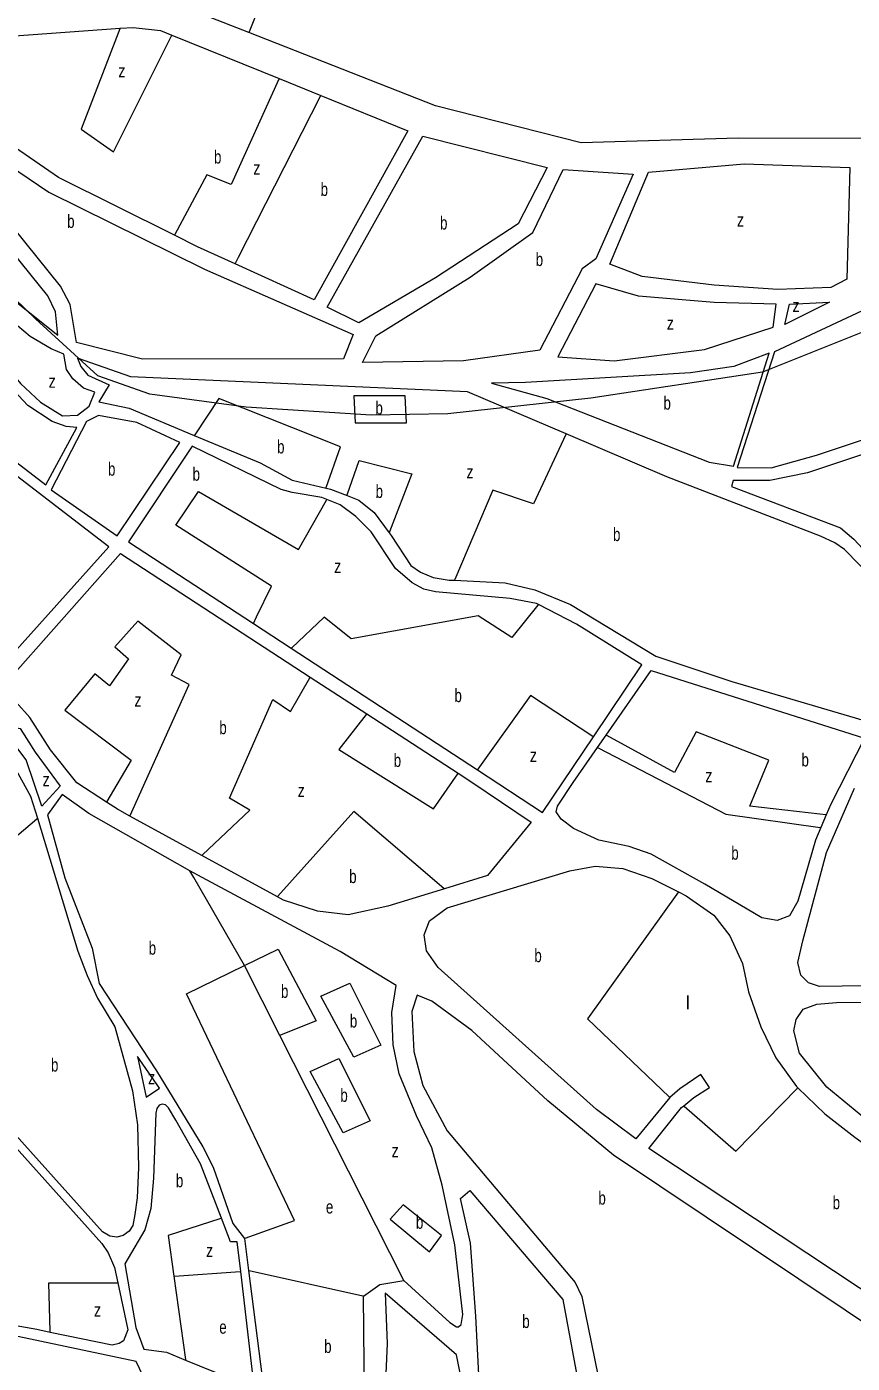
# Model space of a CAD drawing. Extents: x 639657 to 671642, y 222838 to 252123.
# Drawn here: x 646316 to 646937, y 239563 to 240569 of the extents above; entities that cross this region are included whole.
import ezdxf

# ---------------------------------------------------------------- set-up
doc = ezdxf.new("R2010")
doc.units = 0
doc.header["$LTSCALE"] = 4
for name, color, linetype, lineweight in [('1', 7, 'Continuous', 13), ('21', 7, 'Continuous', 13), ('57', 7, 'Continuous', 35)]:
    doc.layers.add(name, color=color, linetype=linetype, lineweight=lineweight)
doc.layers.add('7', color=7, linetype='Continuous')

msp = doc.modelspace()

# ---------------------------------------------------------------- linework, layer by layer
at = {"layer": '1'}
for points in [[(646550.43, 240813.94), (646666.28, 240780.68), (646751.7, 240733.56), (646820.94, 240706.14), (646883.07, 240685.98), (647054.5, 240659.81), (647080.33, 240644.02), (647086.05, 240606.47), (647060.66, 240512.12), (647026.81, 240491.16), (646982.18, 240484.55), (646851, 240484.9), (646732.71, 240481.22), (646623.1, 240509.13), (646482.658, 240564.258)], [(646482.658, 240564.258), (646449.79, 240577.16), (646467.85, 240625.76)], [(646426.636, 240411.699), (646339.48, 240455.21), (646223.66, 240534.85), (646204.32, 240538.64), (646173.2, 240534.65), (646110.58, 240517.45), (646099.82, 240523.2), (646168.86, 240546.87), (646265, 240558.84), (646385.755, 240567.441)], [(646385.755, 240567.441), (646395.72, 240568.15), (646416.13, 240565.87), (646424.864, 240562.329), (646505.38, 240529.685), (646536.782, 240516.954), (646602.35, 240490.37)], [(646264.99, 240395.45), (646339.076, 240336.513), (646337.08, 240354.08), (646331.45, 240366.08), (646225.74, 240496.85)], [(646602.35, 240490.37), (646531.78, 240363.21), (646472.361, 240390.164)], [(646472.361, 240390.164), (646444.02, 240403.02), (646426.636, 240411.699)], [(646192.387, 240331.617), (646219.66, 240308.57), (646329.81, 240223.83), (646353.282, 240267.121), (646345.31, 240267.91), (646334.78, 240271.52), (646316.37, 240283.69), (646302.04, 240298.87), (646287.57, 240319.64), (646277.01, 240329.47), (646262.58, 240340.79)], [(646353.693, 240319.115), (646356.3, 240313.04), (646361.48, 240306.4), (646377.61, 240299.17), (646369.93, 240286.26), (646392.71, 240281.62), (646441.598, 240261.14)], [(646721.476, 240262.215), (646647.29, 240293.8), (646393.9, 240305.24), (646353.693, 240319.115)], [(646441.598, 240261.14), (646491.2, 240240.36), (646515.3, 240227.36), (646540.764, 240221.383)], [(646637.413, 240152.045), (646675.56, 240150.06), (646697.91, 240145), (646724.79, 240133.94), (646788.92, 240094.9), (646846.11, 240076.02), (646954.23, 240044.03), (646977.34, 240115.62), (646978.18, 240120.56), (646977.74, 240124.42), (646974.93, 240129.99), (646930.95, 240175.12), (646923.63, 240180.24), (646912.87, 240185.35), (646797.19, 240229.98), (646721.476, 240262.215)], [(646541.28, 240212.903), (646537.68, 240214.35), (646515.34, 240218.13), (646506.95, 240220.46), (646440.05, 240253.04), (646392.03, 240180.93)], [(646540.764, 240221.383), (646544.1, 240220.6), (646556.556, 240215.748)], [(646700.524, 240133.821), (646699.24, 240134.48), (646679.25, 240138.48), (646623.2, 240143.41), (646614.39, 240145.31), (646605.56, 240150.21), (646593.07, 240160.9), (646574.71, 240188.52), (646563.07, 240200.07), (646551.44, 240208.82), (646541.28, 240212.903)], [(646556.556, 240215.748), (646565.38, 240212.31), (646577.01, 240203.13), (646588.203, 240187.896)], [(646392.03, 240180.93), (646486.149, 240119.472), (646514.645, 240100.865), (646654.638, 240009.453)], [(646588.203, 240187.896), (646589.75, 240185.79), (646604.65, 240163.3), (646611.97, 240158.18), (646621.44, 240154.14), (646633.47, 240152.25), (646637.413, 240152.045)], [(646353.221, 239999.541), (646333.4, 240024.39), (646317.84, 240048.81), (646297.35, 240071.91), (646386.06, 240172.1), (646528.839, 240079.267), (646571.472, 240051.548), (646640.237, 240006.838)], [(646741.978, 240034.264), (646778.43, 240088.42), (646729.14, 240119.14), (646700.524, 240133.821)], [(646751.478, 240035.458), (646785.31, 240084.15), (646945.9, 240033.26), (646920.72, 239983.61), (646917.215, 239975.463), (646913.173, 239966.067)], [(646285.656, 240063.147), (646292.47, 240057.08), (646293.36, 240050.21), (646292.11, 240040.98), (646295.1, 240031.53), (646318.5, 239989.6), (646323.541, 239973.073)], [(646654.638, 240009.453), (646703.71, 239977.41), (646741.978, 240034.264)], [(646726.82, 239999.97), (646745.118, 240026.305), (646751.478, 240035.458)], [(646393.158, 239974.67), (646383.97, 239979.7), (646375.627, 239985.083), (646353.221, 239999.541)], [(646640.237, 240006.838), (646650.6, 240000.1), (646695.09, 239970.15), (646662.36, 239929.78), (646629.806, 239919.776)], [(646913.173, 239966.067), (646909.07, 239956.53), (646895.88, 239910.52), (646889.41, 239899.56), (646880.16, 239896.14), (646868.57, 239898.1), (646825.86, 239923.37), (646785.51, 239946.06), (646768.76, 239951.69), (646745.99, 239956.47), (646727.1, 239965.34), (646717.66, 239972.24), (646714.01, 239977.85), (646714.88, 239982.15), (646726.82, 239999.97)], [(646342.3, 239990.98), (646331.1, 239975.52), (646344.12, 239928.17), (646364.86, 239875.2), (646370.18, 239848.51), (646413.24, 239783.02), (646448.15, 239725.71), (646455.86, 239710.42), (646470.6, 239668.02), (646479.39, 239656.81), (646482.473, 239632.672)], [(646438.402, 239933.481), (646362.26, 239976.52), (646342.3, 239990.98)], [(646993.128, 239945.729), (646991.95, 239929.88), (646996.95, 239847.68), (646912.08, 239846.37), (646903.71, 239849.19), (646898.13, 239854.79), (646895.79, 239864.48), (646899.47, 239880.82), (646917.43, 239947.26), (646938.45, 239995.56)], [(646323.541, 239973.073), (646354.11, 239872.86), (646360.95, 239854.56), (646368.87, 239837.55), (646381.93, 239816), (646395.16, 239767.79), (646398.98, 239742.18), (646399.77, 239710.13), (646398.65, 239687.33), (646396.91, 239674.86), (646395.39, 239666.48), (646392.58, 239662.18), (646388.07, 239658.97), (646383.33, 239657.69), (646378.18, 239658.56), (646372.6, 239661.8), (646216.242, 239835.878), (646189.331, 239865.838), (646092.79, 239973.32)], [(646629.806, 239919.776), (646587.32, 239906.72), (646557.44, 239900.34), (646534.24, 239902.97), (646508.69, 239911.42), (646504.131, 239913.916), (646447.343, 239945.005), (646393.158, 239974.67)], [(646631.8, 239905.54), (646724.24, 239933.29), (646743.16, 239936.9), (646764, 239935.13), (646785.9, 239927.55), (646806.005, 239917.509)], [(646599.22, 239625.11), (646633.97, 239593.41), (646638.9, 239590.17), (646640.41, 239590.17), (646642.34, 239591.89), (646643.65, 239599.41), (646637.74, 239651.91), (646628.16, 239696.89), (646620.27, 239724.87), (646608.72, 239748.99), (646595.89, 239780.64), (646591.2, 239802.59), (646590.17, 239826.69), (646593.65, 239847.12), (646551.37, 239872.82), (646447.48, 239928.35), (646438.402, 239933.481)], [(646806.005, 239917.509), (646811.87, 239914.58), (646832.69, 239900.12), (646844.69, 239884.61), (646854.1, 239863.72), (646858.57, 239842.41), (646867.98, 239815.93), (646879.32, 239792.67), (646894.75, 239771.12), (646895.705, 239770.198)], [(646799.55, 239762.95), (646773.91, 239731.82), (646744.31, 239753.83), (646625.26, 239860.6), (646616.26, 239873.09), (646614.57, 239885.14), (646618.67, 239895.89), (646631.8, 239905.54)], [(646809.935, 239756.521), (646817.59, 239762.91), (646829.21, 239770.41), (646822.79, 239780.11), (646807.08, 239769.39), (646799.55, 239762.95)], [(646895.705, 239770.198), (646915.98, 239750.63), (646938.72, 239732.94), (646955.02, 239721.28), (646981.41, 239704.44), (646999, 239686.33), (647012.49, 239664.58), (647022.11, 239640.68), (647026.78, 239617.86), (647031.64, 239576.55), (647021.52, 239566.89), (646783.57, 239724.48), (646808.34, 239755.19), (646809.935, 239756.521)], [(646462.007, 239671.938), (646446.19, 239712.82), (646427.78, 239745.77), (646422.21, 239755.03), (646419.85, 239757.4), (646417.49, 239757.84), (646415.12, 239756.98), (646413.4, 239754.62), (646412.75, 239750.97), (646410.93, 239702.15), (646408.95, 239679.35), (646404.4, 239663.23), (646389.31, 239637.67)], [(646294.643, 239739.23), (646372.15, 239652.99), (646376.86, 239645.88), (646381.57, 239634.89), (646384.018, 239623.408)], [(646476.601, 239631.962), (646474.01, 239654.24), (646468.85, 239654.25), (646462.007, 239671.938)], [(646389.31, 239637.67), (646397.59, 239589.69), (646403.57, 239573.54), (646420.76, 239571.13), (646435.113, 239565.28)], [(646435.113, 239565.28), (646467.99, 239551.88), (646486.67, 239545.38), (646476.601, 239631.962)], [(646482.473, 239632.672), (646493.98, 239542.56), (646528.76, 239530.43), (646557.52, 239514.88), (646588.229, 239500.986)], [(646568.9, 239613.36), (646581.17, 239622.15), (646599.22, 239625.11)], [(646384.018, 239623.408), (646391.57, 239587.98), (646388.33, 239579.6), (646385.1, 239577.68), (646379.94, 239576.4), (646333.295, 239586.067)], [(646588.229, 239500.986), (646603.89, 239493.9), (646624.07, 239486.54), (646637.39, 239483.28), (646642.54, 239482.84), (646647.06, 239488.2), (646647.07, 239491.64), (646641.83, 239554.25), (646638.86, 239569.09), (646585.24, 239615.68), (646586.66, 239577.61), (646585.07, 239538.25)], [(646585.07, 239538.25), (646569.81, 239536.78), (646568.9, 239613.36)], [(646333.295, 239586.067), (646323.24, 239588.15), (646294.561, 239593.262)]]:
    msp.add_lwpolyline(points, dxfattribs=at)
for points in [[(646226.09, 240515.96), (646332.22, 240444.02), (646449.24, 240386.08), (646561.29, 240336.92), (646553.85, 240318.64), (646402.7, 240318.48), (646353.06, 240330.95), (646348.22, 240359.71), (646340.87, 240373.42)], [(646613.53, 240486.34), (646707.23, 240462.65), (646685.28, 240420.27), (646623.18, 240379.67), (646565.34, 240345.73), (646541.68, 240357.67)], [(647158.351, 240434.808), (647083.88, 240484.68), (646961.35, 240359.45), (646948.05, 240356.61), (646878.19, 240323.91), (646850.19, 240237.06), (646875.74, 240236.73), (646909.84, 240246.1), (646950.58, 240259.79), (647028.99, 240249.36)], [(646719.26, 240461.2), (646771.88, 240457.75), (646743.78, 240394.09), (646733.51, 240386.54), (646701.75, 240325.22), (646644.25, 240317.27), (646568.25, 240315.9), (646578.26, 240335.91), (646649.15, 240380.2), (646696.26, 240413.87)], [(646783.47, 240459.3), (646855.37, 240465.59), (646935.03, 240462.68), (646932.57, 240378.72), (646920.57, 240372.45), (646880.64, 240371), (646832.75, 240374.04), (646778.62, 240380.7), (646754.32, 240390.05)], [(646377.23, 240177.22), (646170.71, 240335.92), (646117.76, 240368.13), (646111.1, 240370.89), (646100.16, 240368.49), (645973.02, 240269.65), (645921.05, 240218.99), (645906.95, 240199.83), (645914.73, 240186.98), (645947.77, 240192.69), (646014.02, 240216.57), (646037.63, 240219.46), (646072.43, 240214.44), (646092.42, 240208.08), (646122.56, 240186.94), (646203.12, 240122.21), (646235.61, 240103.23), (646284.87, 240080.45), (646289.16, 240080.25), (646292.37, 240082.63)], [(646743.86, 240375.2), (646715.3, 240320.12), (646757.61, 240317.28), (646825.64, 240325.7), (646877.1, 240342.65), (646879.39, 240359.83), (646832.8, 240361.16), (646775.88, 240365.87)], [(646889.48, 240359.87), (646919.54, 240361.28), (646885.89, 240344.62)], [(646343.465, 240322.184), (646333.92, 240326.26), (646318.21, 240335.65), (646303.77, 240347.61), (646286.23, 240332.08), (646297.46, 240316.46), (646310.83, 240300.19), (646325.92, 240286.08), (646342.49, 240275.84), (646353.65, 240276.31), (646362.43, 240283.22), (646366.68, 240293.54), (646358.29, 240296.73), (646350.32, 240303.57), (646345.57, 240310.63)], [(646874.33, 240323.04), (646847.53, 240313.05), (646815.13, 240308.2), (646690.85, 240300.84), (646665.3, 240300.31), (646707, 240288.88), (646829.13, 240241.06), (646847.4, 240237.91)], [(646383.64, 240185.62), (646430.81, 240255.79), (646398.33, 240270.91), (646369.54, 240275.95), (646360.54, 240271.62), (646333.91, 240220.2)], [(647023.01, 240240.97), (646954.91, 240250.36), (646903.02, 240232.98), (646874.71, 240227.28), (646847.01, 240227.17), (646845.95, 240222.66), (646927.88, 240191.42), (646938, 240183.09), (646980.91, 240136.89), (646992.31, 240185.24), (647000.6, 240208.03), (647014.47, 240229.34)], [(646315.12, 240016.94), (646302.66, 240033.5), (646301.35, 240038.65), (646304.56, 240041.88), (646310.57, 240040.62), (646321.81, 240022.84), (646340.79, 239997.02), (646327.03, 239982.2)], [(646609.32, 239839.76), (646605.22, 239827.51), (646606.88, 239797.39), (646613.49, 239771.78), (646631.9, 239737.75), (646728.14, 239623.73), (646733.28, 239613.18), (646750.29, 239529.46), (646762.32, 239530.3), (646776.28, 239524.67), (646794.98, 239527.42), (646824.02, 239542.62), (646853.04, 239551.37), (646950.36, 239544.69), (646998.28, 239548.66), (647001.09, 239556.19), (646757.13, 239719.38), (646707.58, 239760.37), (646650.53, 239813.21), (646620.49, 239835.44)], [(646998.86, 239834.99), (647021.53, 239778.78), (647032.89, 239767.14), (646989.19, 239725.94), (646980.81, 239725.31), (646947.55, 239746.04), (646917.52, 239770.64), (646896.94, 239796.28), (646892.89, 239813.07), (646894.42, 239821.46), (646899.8, 239829.19), (646910.12, 239833.04), (646924.95, 239834.3)], [(646398.87, 239793.59), (646405.47, 239763.03), (646415.58, 239769.89)], [(646641.89, 239686.74), (646649, 239692.75), (646718.88, 239610.85), (646737.15, 239511.64), (646700.15, 239496.03), (646659.31, 239486.02), (646653.53, 239598.31), (646649.35, 239653.17)], [(646197.55, 239599.44), (646182.56, 239521.4), (646186.62, 239512.58), (646269.31, 239489.79), (646346.39, 239462.06), (646447.96, 239430.19), (646451.62, 239430.62), (646453.56, 239432.55), (646454.85, 239435.34), (646453.57, 239439.86), (646444.81, 239462.68), (646426.21, 239504.66), (646397.97, 239564.09), (646290.79, 239586.73), (646260.71, 239591.53)]]:
    msp.add_lwpolyline(points, close=True, dxfattribs=at)
at = {"layer": '21'}
for points in [[(646467.85, 240625.76), (646468.35, 240625.6), (646502.789, 240614.609), (646482.858, 240564.758), (646482.658, 240564.258)], [(646385.755, 240567.441), (646385.562, 240566.94), (646356.539, 240491.661), (646380.914, 240474.387), (646424.614, 240561.829), (646424.864, 240562.329)], [(646505.38, 240529.685), (646505.153, 240529.185), (646469.274, 240450.001), (646450.992, 240457.113), (646426.904, 240412.199), (646426.636, 240411.699)], [(646472.361, 240390.164), (646474.901, 240395.164), (646536.528, 240516.454), (646536.782, 240516.954)], [(646540.764, 240221.383), (646540.938, 240221.883), (646551.538, 240252.375), (646460.132, 240288.954), (646441.931, 240261.64), (646441.598, 240261.14)], [(646721.476, 240262.215), (646721.241, 240261.715), (646696.773, 240209.698), (646666.305, 240219.859), (646637.626, 240152.545), (646637.413, 240152.045)], [(646556.556, 240215.748), (646556.73, 240216.248), (646565.757, 240242.214), (646605.367, 240232.052), (646588.453, 240188.541), (646588.203, 240187.896)], [(646486.149, 240119.472), (646488.555, 240124.472), (646499.741, 240147.716), (646427.632, 240193.441), (646444.898, 240218.843), (646520.054, 240175.151), (646540.999, 240212.403), (646541.28, 240212.903)], [(646700.524, 240133.821), (646700.119, 240133.321), (646680.523, 240109.104), (646655.132, 240125.362), (646559.663, 240108.088), (646539.351, 240124.346), (646515.145, 240101.34), (646514.645, 240100.865)], [(646393.158, 239974.67), (646393.384, 239975.17), (646437.788, 240073.541), (646424.585, 240080.653), (646431.695, 240095.895), (646399.194, 240121.297), (646381.929, 240101.992), (646392.085, 240092.847), (646377.866, 240072.525), (646366.694, 240081.67), (646344.351, 240054.235), (646394.116, 240016.639), (646375.92, 239985.583), (646375.627, 239985.083)], [(646447.343, 239945.005), (646447.843, 239945.476), (646483.491, 239979.043), (646468.257, 239988.188), (646500.757, 240062.364), (646513.96, 240053.219), (646528.553, 240078.767), (646528.839, 240079.267)], [(646741.978, 240034.264), (646741.478, 240034.594), (646694.742, 240065.412), (646654.996, 240009.953), (646654.638, 240009.453)], [(646571.472, 240051.548), (646571.081, 240051.048), (646550.523, 240024.768), (646621.617, 239980.059), (646639.889, 240006.338), (646640.237, 240006.838)], [(646917.215, 239975.463), (646912.215, 239976.04), (646859.781, 239982.092), (646874, 240016.64), (646819.156, 240037.978), (646802.906, 240007.495), (646751.978, 240035.186), (646751.478, 240035.458)], [(646745.118, 240026.305), (646745.618, 240026.044), (646841.5, 239975.996), (646912.673, 239966.136), (646913.173, 239966.067)], [(646629.806, 239919.776), (646629.306, 239920.204), (646561.695, 239978.027), (646504.58, 239914.416), (646504.131, 239913.916)], [(646216.242, 239835.878), (646216.742, 239836.34), (646298.647, 239911.981), (646294.585, 239948.56), (646323.041, 239972.65), (646323.541, 239973.073)], [(646479.428, 239862.192), (646441.279, 239928.481), (646438.402, 239933.481)], [(646806.005, 239917.509), (646737.398, 239822.057), (646799.05, 239763.426), (646799.55, 239762.95)], [(646479.428, 239862.192), (646504.819, 239874.385), (646533.257, 239820.532), (646506.595, 239809.62), (646506.095, 239809.415)], [(646479.39, 239656.81), (646479.89, 239656.987), (646517.007, 239670.149), (646435.756, 239840.854), (646479.428, 239862.192)], [(646599.22, 239625.11), (646598.967, 239625.61), (646506.095, 239809.415), (646479.428, 239862.192)], [(646809.935, 239756.521), (646810.128, 239756.353), (646849.117, 239722.479), (646895.217, 239769.698), (646895.705, 239770.198)], [(646462.007, 239671.938), (646461.507, 239671.776), (646422.046, 239658.972), (646426.326, 239628.282)], [(646426.326, 239628.282), (646426.826, 239628.319), (646476.101, 239631.925), (646476.601, 239631.962)], [(646426.326, 239628.282), (646435.043, 239565.78), (646435.113, 239565.28)], [(646482.473, 239632.672), (646482.972, 239632.56), (646568.4, 239613.472), (646568.9, 239613.36)], [(646333.295, 239586.067), (646333.271, 239586.859), (646332.163, 239623.408), (646383.518, 239623.408), (646384.018, 239623.408)]]:
    msp.add_lwpolyline(points, dxfattribs=at)
for points in [[(646561.642, 240290.986), (646562.71, 240270.664), (646601.304, 240270.664), (646600.289, 240290.986)], [(646536.957, 239839.217), (646558.647, 239848.982), (646582.007, 239802.241), (646561.694, 239793.096)], [(646528.832, 239782.316), (646550.522, 239792.081), (646573.882, 239745.34), (646553.569, 239736.195)], [(646598.895, 239682.035), (646589.116, 239671.165), (646618.569, 239646.778), (646627.71, 239658.972)]]:
    msp.add_lwpolyline(points, close=True, dxfattribs=at)
at = {"layer": '57', "lineweight": 13}
for points in [[(647544.653, 240553.58), (647309.728, 240622.135), (647245.124, 240624.094), (647178.562, 240598.63), (647096.338, 240488.944), (647045.437, 240428.224), (646990.621, 240373.381), (646967.129, 240347.918), (646869.244, 240308.744), (646740.035, 240289.157), (646632.361, 240277.404)], [(646632.361, 240277.404), (646574.609, 240276.426), (646480.639, 240282.302), (646408.203, 240292.095), (646369.049, 240305.806), (646322.064, 240348.897), (646267.248, 240401.782)]]:
    msp.add_lwpolyline(points, dxfattribs=at)

# ---------------------------------------------------------------- texts
at = {"layer": '7'}
for s, width, p in [('z', 0.8, (646384.457, 240530.493)), ('b', 0.75, (646456.451, 240465.68)), ('z', 0.8, (646486.02, 240457.334)), ('b', 0.75, (646536.685, 240441.294)), ('b', 0.75, (646345.974, 240417.22)), ('b', 0.75, (646626.537, 240416.035)), ('z', 0.8, (646849.969, 240418.295)), ('b', 0.75, (646698.539, 240388.55)), ('z', 0.8, (646891.769, 240353.879)), ('z', 0.8, (646797.187, 240340.594)), ('z', 0.8, (646332.031, 240296.902)), ('b', 0.75, (646794.665, 240280.475)), ('b', 0.75, (646577.945, 240276.761)), ('b', 0.75, (646503.931, 240247.549)), ('b', 0.75, (646376.696, 240230.785)), ('b', 0.75, (646440.366, 240226.996)), ('z', 0.8, (646646.407, 240228.71)), ('b', 0.75, (646578.071, 240214.018)), ('b', 0.75, (646756.685, 240181.572)), ('z', 0.8, (646546.875, 240157.583)), ('b', 0.75, (646637.398, 240060.355)), ('z', 0.8, (646396.562, 240056.989)), ('b', 0.75, (646460.454, 240036.22)), ('b', 0.75, (646591.694, 240011.582)), ('z', 0.8, (646694.141, 240015.329)), ('b', 0.75, (646898.511, 240011.93)), ('z', 0.8, (646826.172, 240000.088)), ('z', 0.8, (646327.5, 239997.039)), ('z', 0.8, (646519.453, 239988.91)), ('b', 0.75, (646845.698, 239941.819)), ('b', 0.75, (646558.179, 239924.198)), ('b', 0.75, (646407.319, 239870.321)), ('b', 0.75, (646697.52, 239864.695)), ('b', 0.75, (646506.85, 239837.805)), ('b', 0.75, (646558.647, 239815.451)), ('b', 0.75, (646333.798, 239782.374)), ('z', 0.8, (646406.811, 239772.775)), ('b', 0.75, (646551.538, 239759.566)), ('z', 0.8, (646590.132, 239717.905)), ('b', 0.75, (646427.803, 239695.302)), ('b', 0.75, (646745.732, 239682.215)), ('b', 0.75, (646921.973, 239678.749)), ('e', 0.75, (646540.672, 239675.52)), ('b', 0.75, (646608.413, 239664.052)), ('z', 0.8, (646450.483, 239642.714)), ('z', 0.8, (646366.186, 239598.006)), ('b', 0.75, (646688.411, 239589.385)), ('e', 0.75, (646460.437, 239585.088)), ('b', 0.75, (646539.351, 239570.571))]:
    msp.add_text(s, height=10, dxfattribs=dict(at, width=width)).set_placement(p)
msp.add_text('l', height=10, dxfattribs=at).set_placement((646811.539, 239829.17))

doc.saveas('drawing.dxf')
